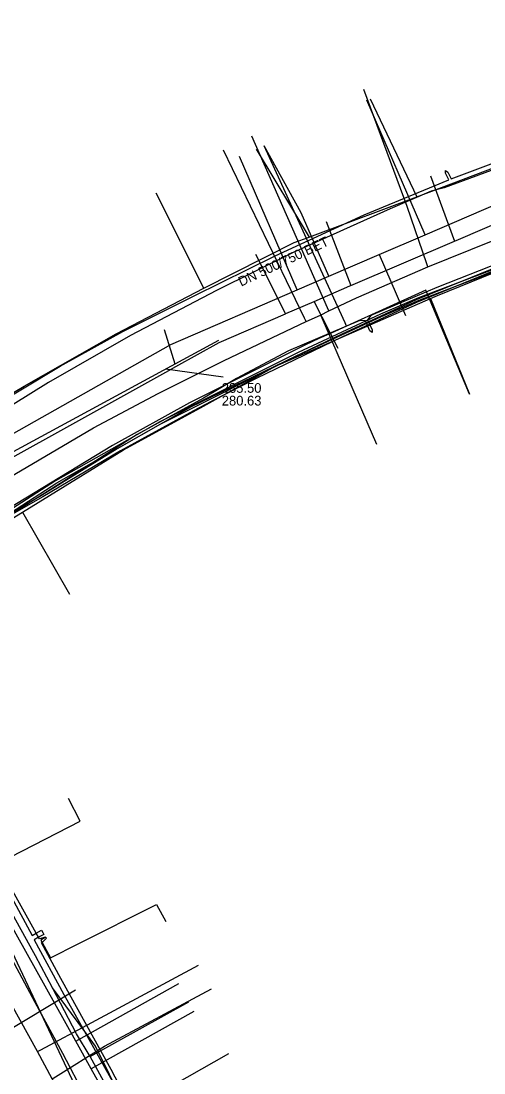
# Model space of a CAD drawing. Extents: x -600309 to -598967, y -1161267 to -1160292.
# Drawn here: x -599883.6 to -599845.4, y -1160516.4 to -1160429.5 of the extents above; entities that cross this region are included whole.
import ezdxf

# ---------------------------------------------------------------- set-up
doc = ezdxf.new("R2010")
doc.units = 0
for name, color, linetype in [('Vrstva 1', 7, 'Continuous'), ('Vrstva 12', 7, 'Continuous'), ('Vrstva 13', 7, 'Continuous'), ('Vrstva 16', 7, 'Continuous'), ('Vrstva 42', 7, 'Continuous'), ('Vrstva 44', 7, 'Continuous'), ('Vrstva 54', 7, 'Continuous'), ('Vrstva 55', 7, 'Continuous'), ('Vrstva 9', 7, 'Continuous')]:
    doc.layers.add(name, color=color, linetype=linetype)

msp = doc.modelspace()

# ---------------------------------------------------------------- linework, layer by layer
at = {"layer": 'Vrstva 1'}
for points in [[(-599871.75, -1160454.99), (-599870.875, -1160457.834)], [(-599936.77, -1160515.36), (-599924.619, -1160500), (-599912.97, -1160485.28), (-599906.15, -1160477), (-599900, -1160473.661), (-599888.1, -1160467.2), (-599867.24, -1160455.88)], [(-599866.883, -1160458.945), (-599871.644, -1160458.281)]]:
    msp.add_lwpolyline(points, dxfattribs=at)
at = {"layer": 'Vrstva 12'}
for points in [[(-599850.9, -1160444.04), (-599844.23, -1160441.53), (-599835.31, -1160438.45), (-599828.83, -1160435.76), (-599819.04, -1160432.98), (-599811.47, -1160431.41)], [(-599854.75, -1160435.95), (-599850.9, -1160444.04)], [(-599864.15, -1160440.12), (-599859.79, -1160447.37)], [(-599868.47, -1160451.58), (-599872.41, -1160443.74)], [(-599859.79, -1160447.37), (-599859.29, -1160447.19), (-599850.9, -1160444.04)], [(-599868.47, -1160451.58), (-599861.01, -1160447.83), (-599859.79, -1160447.37)], [(-599849.78, -1160452.45), (-599849.19, -1160452.2), (-599843.65, -1160449.93), (-599839.09, -1160447.99), (-599836.51, -1160447)], [(-599890.37, -1160463.98), (-599889.34, -1160463.25), (-599883.29, -1160459.68), (-599875.71, -1160455.37), (-599868.47, -1160451.58)], [(-599883.44, -1160470.08), (-599875.09, -1160464.94), (-599868.74, -1160461.46), (-599862.56, -1160458.04), (-599849.78, -1160452.45)], [(-599849.78, -1160452.45), (-599846.57, -1160460.34)], [(-599897.86, -1160480.54), (-599892, -1160475.33), (-599883.44, -1160470.08)], [(-599883.44, -1160470.08), (-599879.57, -1160476.85)], [(-599882.49, -1160506.46), (-599885.67, -1160500.76)], [(-599880.96, -1160509.35), (-599882.36, -1160506.7), (-599882.49, -1160506.46)], [(-599877.86, -1160515.01), (-599878.98, -1160513.14), (-599880.96, -1160509.35)], [(-599877.86, -1160515.01), (-599869.72, -1160510.52)], [(-599873.07, -1160523.78), (-599877.86, -1160515.01)]]:
    msp.add_lwpolyline(points, dxfattribs=at)
at = {"layer": 'Vrstva 13'}
for points in [[(-599897.91, -1160475.9), (-599890.48, -1160470.86), (-599888.563, -1160469.598), (-599877.58, -1160463.13), (-599872.23, -1160460.28), (-599866.81, -1160457.55), (-599860.035, -1160454.342), (-599858.86, -1160453.81), (-599858.17, -1160453.46), (-599855.87, -1160452.4), (-599849.983, -1160449.842), (-599844.73, -1160447.71), (-599839.08, -1160445.59), (-599836.007, -1160444.443), (-599833.36, -1160443.55), (-599827.64, -1160441.64), (-599821.79, -1160439.96), (-599815.9, -1160438.51), (-599808.369, -1160436.756), (-599797.3, -1160434.741), (-599796.11, -1160434.53), (-599786.36, -1160432.84), (-599780.3, -1160431.87), (-599778.69, -1160431.87)], [(-599849.983, -1160449.842), (-599850.074, -1160449.578), (-599851.69, -1160444.86), (-599855.266, -1160435.198)], [(-599858.17, -1160453.46), (-599858.28, -1160453.212), (-599864.525, -1160439.052)], [(-599859.85, -1160447.86), (-599863.51, -1160439.84)], [(-599860.035, -1160454.342), (-599860.157, -1160454.081), (-599866.857, -1160440.185)], [(-599856.7, -1160454.73), (-599856.82, -1160454.46), (-599859.43, -1160448.77), (-599859.85, -1160447.86)], [(-599846.57, -1160460.34), (-599850.16, -1160451.76), (-599856.7, -1160454.73)], [(-599858.86, -1160453.81), (-599858.753, -1160454.052), (-599854.226, -1160464.479)], [(-599856.7, -1160454.73), (-599857.98, -1160455.31)], [(-599857.98, -1160455.31), (-599858.98, -1160455.76)], [(-599858.98, -1160455.76), (-599860.1, -1160456.27), (-599869.67, -1160461.06), (-599876.02, -1160464.58), (-599889.71, -1160472.89), (-599896.75, -1160478.33)], [(-599843.3, -1160570.99), (-599845.79, -1160568.7), (-599850.15, -1160564.7), (-599852.25, -1160562.49), (-599856.99, -1160556.88), (-599860.91, -1160552.13), (-599864.27, -1160547.18), (-599867.74, -1160541.56), (-599869.65, -1160538.23), (-599870.71, -1160536.23), (-599873.26, -1160531.5), (-599875.07, -1160528.14), (-599876.3, -1160525.8), (-599877.82, -1160522.98), (-599881, -1160516.855), (-599882.2, -1160514.62), (-599886.52, -1160506.84), (-599887.06, -1160505.88), (-599889.41, -1160501.71), (-599895.2, -1160491.32), (-599901.16, -1160480.96)], [(-599886.35, -1160499.53), (-599878.69, -1160495.6), (-599879.65, -1160493.73)], [(-599882.2, -1160514.62), (-599881.92, -1160514.47), (-599877.71, -1160512.21), (-599868.911, -1160507.487)], [(-599881, -1160516.855), (-599880.725, -1160516.709), (-599876.66, -1160514.18), (-599867.849, -1160509.43)], [(-599878.3, -1160512.96), (-599880.96, -1160509.35)], [(-599877.42, -1160514.16), (-599878.3, -1160512.96)], [(-599875.08, -1160518.91), (-599877.42, -1160514.16)]]:
    msp.add_lwpolyline(points, dxfattribs=at)
at = {"layer": 'Vrstva 16'}
for points in [[(-599900.7, -1160472.91), (-599895.44, -1160469.94), (-599890.85, -1160467.34), (-599889.04, -1160466.32), (-599871.21, -1160456.24), (-599860.77, -1160451.74), (-599858.17, -1160450.61), (-599854.01, -1160448.82), (-599850.22, -1160447.18), (-599839.32, -1160442.47), (-599829.86, -1160439.79), (-599810.5, -1160434.28), (-599809.75, -1160434.07), (-599807.51, -1160433.43), (-599804.5, -1160432.88), (-599798.57, -1160431.77), (-599794.9, -1160431.09), (-599789.412, -1160429.772), (-599788.733, -1160429.537)], [(-599850.22, -1160447.18), (-599855.03, -1160436.06)], [(-599858.17, -1160450.61), (-599860.44, -1160445.36), (-599863.51, -1160439.83)], [(-599860.77, -1160451.74), (-599865.52, -1160440.72)], [(-599854.01, -1160448.82), (-599852.089, -1160453.259)], [(-599852.089, -1160453.259), (-599851.833, -1160453.85)], [(-599849.46, -1160559.23), (-599850.48, -1160557.69), (-599854.8, -1160552.96), (-599856.97, -1160550.57), (-599863.99, -1160540.67), (-599864.73, -1160539.35), (-599865.96, -1160537.14), (-599868.12, -1160533.28), (-599870.32, -1160529.26), (-599872.48, -1160525.48), (-599872.99, -1160524.56), (-599875.15, -1160520.7), (-599877.76, -1160516.03), (-599879.03, -1160513.76), (-599887.17, -1160499.19), (-599895.46, -1160484.36), (-599901.24, -1160474.94)], [(-599879.03, -1160513.76), (-599870.54, -1160509.01)], [(-599869.31, -1160511.3), (-599876.45, -1160515.3), (-599877.76, -1160516.03)]]:
    msp.add_lwpolyline(points, dxfattribs=at)
at = {"layer": 'Vrstva 42'}
for points in [[(-599897.97, -1160468.177), (-599897.719, -1160468.709), (-599897.378, -1160468.64), (-599896.94, -1160468.55), (-599892.48, -1160465.59), (-599886.58, -1160461.76), (-599880.32, -1160458.02), (-599875.17, -1160455.16), (-599869.26, -1160452.22), (-599862.6, -1160448.93), (-599855.26, -1160445.54), (-599848.263, -1160442.648), (-599848.532, -1160442.094), (-599848.53, -1160441.87), (-599848.353, -1160442.006), (-599848.076, -1160442.575), (-599840.88, -1160439.88)], [(-599843.94, -1160449.44), (-599849.24, -1160451.53), (-599854.69, -1160453.84), (-599854.963, -1160454.217), (-599854.593, -1160455.017), (-599854.6, -1160455.24), (-599854.775, -1160455.1), (-599855.145, -1160454.3), (-599855.6, -1160454.26), (-599861.49, -1160456.76), (-599865.79, -1160459.05), (-599868.5, -1160460.66), (-599873.98, -1160463.68), (-599880.1, -1160467.59), (-599884.03, -1160470.06)], [(-599881.537, -1160505.18), (-599882.027, -1160505.322), (-599882.104, -1160505.183), (-599882.299, -1160504.834), (-599887.033, -1160496.355), (-599889.344, -1160492.231), (-599893.42, -1160484.816), (-599894.389, -1160482.068), (-599894.287, -1160479.514), (-599893.584, -1160477.661), (-599892.232, -1160476.076), (-599892.704, -1160475.527), (-599893.079, -1160475.09), (-599896.746, -1160469.406), (-599897.378, -1160468.64), (-599897.861, -1160468.054)], [(-599900.575, -1160468.964), (-599900.63, -1160469.284), (-599900.71, -1160469.749), (-599899.524, -1160471.599), (-599898.633, -1160472.99), (-599898.117, -1160473.799), (-599895.342, -1160478.147), (-599896.332, -1160479.993), (-599894.263, -1160484.169), (-599893.779, -1160485.033), (-599884.349, -1160501.878), (-599882.65, -1160505.026), (-599882.299, -1160504.834), (-599881.866, -1160504.597), (-599881.77, -1160504.773), (-599881.674, -1160504.948), (-599882.104, -1160505.183), (-599882.46, -1160505.378), (-599880.011, -1160509.913), (-599875.385, -1160518.214)], [(-599881.562, -1160505.211), (-599881.922, -1160505.41), (-599881.817, -1160505.602), (-599881.117, -1160506.881), (-599878.842, -1160505.732), (-599872.384, -1160502.488), (-599871.6, -1160503.879)], [(-599874.099, -1160518.627), (-599874.589, -1160518.778), (-599874.696, -1160518.811), (-599874.91, -1160518.405), (-599875.096, -1160518.051), (-599876.117, -1160516.11), (-599877.562, -1160513.507), (-599880.274, -1160508.589), (-599881.853, -1160505.637), (-599881.817, -1160505.602), (-599881.462, -1160505.258), (-599881.537, -1160505.18)], [(-599874.211, -1160518.421), (-599874.656, -1160518.66), (-599874.589, -1160518.778), (-599874.403, -1160519.105), (-599874.317, -1160519.256), (-599866.411, -1160514.783)]]:
    msp.add_lwpolyline(points, dxfattribs=at)
at = {"layer": 'Vrstva 44'}
for points in [[(-599831.479, -1160445.106), (-599847.354, -1160451.095), (-599850.775, -1160452.386), (-599853.888, -1160453.748), (-599860.7, -1160456.899), (-599872.104, -1160462.621), (-599880.709, -1160467.503), (-599890.213, -1160473.616), (-599890.698, -1160473.954), (-599892.636, -1160475.303), (-599893.612, -1160475.982), (-599895.793, -1160478.173), (-599896.108, -1160481.056), (-599895.731, -1160482.616), (-599894.216, -1160484.921), (-599893.728, -1160485.738)], [(-599893.552, -1160485.642), (-599894.044, -1160484.819), (-599895.543, -1160482.542), (-599895.906, -1160481.042), (-599895.601, -1160478.265), (-599893.482, -1160476.136), (-599890.101, -1160473.782), (-599887.031, -1160471.808), (-599885.845, -1160471.045), (-599880.605, -1160467.675), (-599872.01, -1160462.797), (-599871.851, -1160462.717), (-599860.878, -1160457.211), (-599860.614, -1160457.079), (-599860.412, -1160456.986), (-599853.806, -1160453.93), (-599850.699, -1160452.572), (-599847.098, -1160451.213), (-599833.159, -1160445.953)], [(-599844.09, -1160449.98), (-599847.098, -1160451.213), (-599850.92, -1160452.78), (-599857.09, -1160455.63), (-599864.1, -1160459.03), (-599867.88, -1160460.934), (-599869.33, -1160461.73), (-599875.35, -1160465.01), (-599881.75, -1160468.83), (-599887.031, -1160471.808)], [(-599844.1, -1160449.77), (-599847.354, -1160451.095), (-599850.95, -1160452.56), (-599857.1, -1160455.38), (-599860.412, -1160456.986), (-599860.878, -1160457.211), (-599867.985, -1160460.657), (-599869.51, -1160461.39), (-599871.851, -1160462.717), (-599875.63, -1160464.86), (-599881.88, -1160468.72), (-599885.845, -1160471.045)]]:
    msp.add_lwpolyline(points, dxfattribs=at)
at = {"layer": 'Vrstva 54'}
msp.add_lwpolyline([(-599873.76, -1160528.82), (-599886.66, -1160501.41)], dxfattribs=at)
at = {"layer": 'Vrstva 55'}
for points in [[(-599839.19, -1160439.81), (-599846.57, -1160442.55), (-599848.66, -1160443.31), (-599849.71, -1160443.58), (-599853.09, -1160445.05), (-599861.1, -1160448.65), (-599867.44, -1160451.77), (-599874.53, -1160455.49), (-599881.28, -1160459.37), (-599888.37, -1160463.77), (-599895.45, -1160468.22)], [(-599897.027, -1160483.101), (-599896.655, -1160484.086), (-599895.587, -1160486.292), (-599895.379, -1160486.661), (-599891.773, -1160493.203), (-599889.08, -1160498.24), (-599887.423, -1160501.891), (-599886.848, -1160501.529), (-599886.74, -1160501.49), (-599886.822, -1160501.572), (-599887.39, -1160501.952), (-599884.339, -1160506.92), (-599882.409, -1160510.55), (-599880.139, -1160514.74), (-599878.289, -1160518.28)]]:
    msp.add_lwpolyline(points, dxfattribs=at)
at = {"layer": 'Vrstva 9'}
for p, q in [((-599849.771, -1160442.317), (-599847.787, -1160447.702)), ((-599858.394, -1160446.094), (-599856.353, -1160451.37)), ((-599864.2, -1160448.79), (-599861.736, -1160453.7)), ((-599857.379, -1160456.574), (-599859.37, -1160452.699)), ((-599879.07, -1160509.56), (-599886.327, -1160513.932))]:
    msp.add_line(p, q, dxfattribs=at)
for points in [[(-599867.2, -1160456.07), (-599861.736, -1160453.7), (-599861.7, -1160453.685), (-599859.37, -1160452.699), (-599859.36, -1160452.695), (-599856.432, -1160451.405), (-599856.353, -1160451.37), (-599847.787, -1160447.702), (-599847.653, -1160447.645), (-599838.58, -1160443.76)], [(-599906.15, -1160477), (-599892.605, -1160470.178), (-599892.47, -1160470.11), (-599871.614, -1160458.523), (-599870.793, -1160458.066), (-599867.2, -1160456.07)]]:
    msp.add_lwpolyline(points, dxfattribs=at)

# ---------------------------------------------------------------- texts
at = {"layer": 'Vrstva 12'}
msp.add_text('DN 500/750 BET', height=0.8, rotation=25.26744, dxfattribs=at).set_placement((-599865.399, -1160451.47))
for s, p in [('285.50', (-599866.993, -1160460.228)), ('280.63', (-599866.993, -1160461.278))]:
    msp.add_text(s, height=0.8, dxfattribs=at).set_placement(p)

doc.saveas('drawing.dxf')
